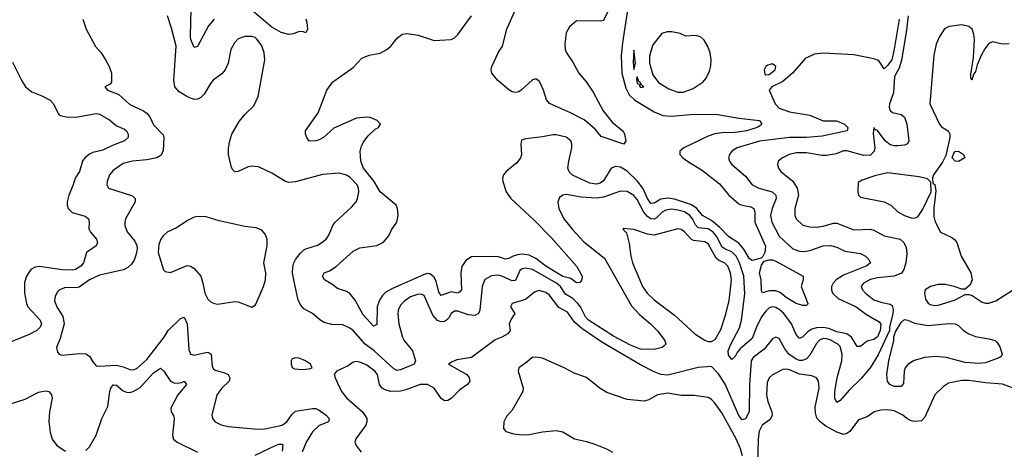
# Model space of a CAD drawing. Header units: inches. Extents: x 1954678 to 2060271, y 904822 to 1016299.
# Tile 378 of 403: x 2021778 to 2027601, y 1006288 to 1008826. Entities that reach past the tile are written whole.
import ezdxf

# ---------------------------------------------------------------- set-up
doc = ezdxf.new("R2010")
doc.units = ezdxf.units.IN
doc.header["$MEASUREMENT"] = 0
doc.layers.add('C0020', color=7, linetype='Continuous')

msp = doc.modelspace()

# ---------------------------------------------------------------- linework, layer by layer
at = {"layer": 'C0020', "color": 5}
for points, elevation in [([(2025263.9, 1008890), (2025230, 1008821.5), (2025210, 1008816.8), (2025070, 1008819.9), (2025030, 1008783.4), (2025009.5, 1008749.5), (2025001.6, 1008681.6), (2025004.5, 1008650), (2025011.3, 1008631.3), (2025050, 1008576), (2025084.6, 1008510), (2025130, 1008456.9), (2025170, 1008398), (2025227.9, 1008287.9), (2025281.7, 1008221.7), (2025347, 1008167), (2025355.5, 1008150), (2025362.6, 1008110), (2025350, 1008091.8), (2025216.7, 1008136.7), (2025180.3, 1008180.3), (2025115.2, 1008235.2), (2025036, 1008275.9), (2024910.3, 1008330.3), (2024893.1, 1008353.1), (2024876, 1008410), (2024857.8, 1008450), (2024850, 1008462.4), (2024830, 1008476.1), (2024810, 1008471.4), (2024742.7, 1008410), (2024730, 1008401), (2024710, 1008395.8), (2024690, 1008399.8), (2024670, 1008412.4), (2024604.2, 1008470), (2024570.8, 1008510), (2024566.8, 1008530), (2024570.4, 1008550), (2024610, 1008634.3), (2024632.7, 1008670), (2024658.3, 1008770), (2024755, 1008990)], 480), ([(2025381.9, 1008950), (2025341.9, 1008690), (2025334.4, 1008614.4), (2025339.6, 1008510), (2025361.7, 1008421.7), (2025382.5, 1008382.5), (2025415.7, 1008350), (2025530, 1008281.9), (2025580.6, 1008260.6), (2025630, 1008256), (2025770, 1008267.5), (2025906, 1008266), (2026030, 1008244.8), (2026153.4, 1008230), (2026167.2, 1008210), (2026157.9, 1008202.1), (2026139.5, 1008190), (2026075.8, 1008170), (2026010, 1008159.7), (2025930, 1008158.7), (2025888.3, 1008151.7), (2025850, 1008138.2), (2025706, 1008070), (2025682.3, 1008050), (2025682.3, 1008030), (2025699.6, 1008010), (2025726.2, 1007990), (2025815, 1007935), (2025916.6, 1007856.6), (2025971.1, 1007790), (2026030, 1007738.7), (2026050, 1007730.1), (2026101.1, 1007721.1), (2026119.7, 1007710), (2026126, 1007690), (2026125.8, 1007630), (2026187.5, 1007487.5), (2026185.1, 1007450), (2026172.7, 1007427.3), (2026161.9, 1007418.1), (2026110, 1007403.6), (2026093.4, 1007413.4), (2026061, 1007470), (2026030, 1007505.7), (2025970, 1007545.8), (2025918.8, 1007598.8), (2025870, 1007640.6), (2025814.9, 1007670), (2025781.7, 1007710), (2025750, 1007732.8), (2025650, 1007765), (2025610, 1007771.8), (2025570, 1007766.4), (2025530, 1007741.9), (2025510, 1007741.2), (2025490.6, 1007770.6), (2025462.1, 1007830), (2025430, 1007874.9), (2025370, 1007930.8), (2025330, 1007954.9), (2025301.3, 1007958.7), (2025276.1, 1007950), (2025230, 1007874.9), (2025210, 1007860.4), (2025190, 1007855.2), (2025150, 1007859.9), (2025047.3, 1007907.3), (2025026.8, 1007926.8), (2025020.5, 1007950), (2025024.9, 1007990), (2025043.9, 1008070), (2025043.7, 1008090), (2025037.4, 1008110), (2025010, 1008131.4), (2024950, 1008145.6), (2024930, 1008145.6), (2024870, 1008133.7), (2024770, 1008123), (2024746, 1008114), (2024740.9, 1008090), (2024745.5, 1008030), (2024739.5, 1008010), (2024718.7, 1007981.3), (2024654.9, 1007930), (2024638.9, 1007910), (2024633.4, 1007890), (2024634.6, 1007870), (2024654.3, 1007810), (2024682.6, 1007770), (2024821.4, 1007641.4), (2024920.1, 1007540.1), (2025071, 1007370), (2025103.8, 1007310), (2025103, 1007290), (2025090, 1007273.8), (2025070, 1007271.8), (2025036.6, 1007296.6), (2024990, 1007309.9), (2024890, 1007369.2), (2024830, 1007414.6), (2024790, 1007434.6), (2024750, 1007440.6), (2024722.1, 1007437.9), (2024696.5, 1007430), (2024670, 1007414.6), (2024650, 1007410.4), (2024610, 1007425.2), (2024590, 1007427), (2024450, 1007425.2), (2024415.9, 1007404.1), (2024392.8, 1007367.2), (2024386.2, 1007330), (2024390.1, 1007230), (2024381.8, 1007218.2), (2024370, 1007211), (2024330, 1007218.1), (2024270, 1007196.1), (2024255.8, 1007215.8), (2024240.4, 1007280.4), (2024227.8, 1007307.8), (2024204.3, 1007324.3), (2024190, 1007326.5), (2024170, 1007321.6), (2023982.1, 1007237.9), (2023944, 1007216), (2023923.4, 1007196.6), (2023905.1, 1007170), (2023893, 1007130), (2023890, 1007025.2), (2023870, 1007016.2), (2023810, 1007081.7), (2023762.9, 1007170), (2023730, 1007207.9), (2023710, 1007220.3), (2023657.7, 1007237.7), (2023630, 1007260.4), (2023580.5, 1007290), (2023569.6, 1007310), (2023579.3, 1007330), (2023610, 1007341.8), (2023650, 1007368.2), (2023750, 1007458.9), (2023790, 1007477.6), (2023890, 1007491.8), (2023930, 1007511.3), (2023962, 1007550), (2023976.3, 1007583.7), (2024008.4, 1007630), (2024016.8, 1007670), (2024012.8, 1007710), (2024003.8, 1007730), (2023910, 1007809), (2023873.8, 1007870), (2023810.4, 1007950), (2023795.2, 1007990), (2023791.6, 1008050), (2023799.3, 1008080.7), (2023812.8, 1008107.2), (2023839.4, 1008140.7), (2023880.9, 1008179.1), (2023899.6, 1008190), (2023911.5, 1008210), (2023891.5, 1008230), (2023850, 1008247.6), (2023830, 1008251), (2023770, 1008244.2), (2023635.1, 1008184.9), (2023574.9, 1008130), (2023550, 1008116.9), (2023529.7, 1008109.7), (2023490, 1008109.5), (2023476, 1008130), (2023467.6, 1008150), (2023468, 1008170), (2023543.2, 1008276.8), (2023594.4, 1008410), (2023630, 1008458.2), (2023750, 1008543.8), (2023801.1, 1008598.9), (2023843.9, 1008616.1), (2023910.5, 1008629.5), (2023949.6, 1008650), (2023972.6, 1008670), (2024010, 1008717), (2024039.5, 1008740.5), (2024070, 1008744.4), (2024134.2, 1008734.2), (2024230, 1008703.6), (2024330, 1008708.9), (2024350, 1008718.4), (2024370, 1008738), (2024450, 1008848.5)], 520), ([(2026978.3, 1008830), (2026950, 1008651.8), (2026935.1, 1008590), (2026910, 1008554.8), (2026890, 1008536.4), (2026860.9, 1008580.9), (2026850, 1008588), (2026830, 1008595.6), (2026710, 1008619.7), (2026531.8, 1008628.2), (2026478.2, 1008621.8), (2026422.7, 1008597.3), (2026350, 1008512.3), (2026290, 1008461.6), (2026226, 1008430), (2026210.6, 1008410), (2026244.7, 1008330), (2026270, 1008303.9), (2026330, 1008281.9), (2026450, 1008261.5), (2026530, 1008229.4), (2026608.2, 1008228.2), (2026623.5, 1008223.5), (2026655.5, 1008210), (2026670, 1008195.5), (2026674.4, 1008190), (2026670.6, 1008170), (2026522.8, 1008137.2), (2026430.1, 1008129.9), (2026330, 1008129.9), (2026152.1, 1008107.9), (2026021.6, 1008070), (2025990.3, 1008050), (2025974.9, 1008030), (2025970.3, 1008010), (2025976, 1007990), (2025990.3, 1007970), (2026070, 1007900.8), (2026110.1, 1007850.1), (2026148.5, 1007830), (2026228.8, 1007810), (2026250.1, 1007790.1), (2026251.9, 1007770), (2026227.1, 1007710), (2026217.5, 1007670), (2026226, 1007630), (2026270, 1007546.5), (2026350, 1007472.1), (2026390, 1007458), (2026417, 1007457), (2026450, 1007462.9), (2026530, 1007490.1), (2026572.1, 1007492.1), (2026610, 1007482.5), (2026658.1, 1007458.1), (2026750, 1007444.4), (2026779.1, 1007430), (2026800.2, 1007410), (2026808.8, 1007390), (2026788.5, 1007371.5), (2026650, 1007317.3), (2026606.3, 1007290), (2026588, 1007270), (2026579, 1007250), (2026577.8, 1007230), (2026585.2, 1007210), (2026619.1, 1007179.1), (2026725, 1007130), (2026784.7, 1007084.7), (2026860.9, 1007040.9), (2026870, 1007026.8), (2026866.4, 1006990), (2026850, 1006951.8), (2026830, 1006936.2), (2026790, 1006927.7), (2026750, 1006895.3), (2026730, 1006895.8), (2026696.7, 1006950), (2026670, 1006969.4), (2026610, 1006982.8), (2026562.2, 1007002.2), (2026530, 1007007.5), (2026490, 1007004.9), (2026462.7, 1006997.3), (2026438.7, 1006981.3), (2026410, 1006951.5), (2026390, 1006943.5), (2026370, 1006967.1), (2026341.5, 1007030), (2026297.1, 1007090), (2026270, 1007114.8), (2026250, 1007125.8), (2026230, 1007129.9), (2026210, 1007122.8), (2026190, 1007103.8), (2026165.5, 1007070), (2026135, 1007010), (2026110, 1006943), (2026038.9, 1006881.1), (2026020.5, 1006859.5), (2026010, 1006836.3), (2025990, 1006818.9), (2025970, 1006844.2), (2025968.6, 1006870), (2025982.9, 1006910), (2026034.8, 1007005.2), (2026046.7, 1007050), (2026065.8, 1007205.8), (2026059.9, 1007310), (2026035.5, 1007390), (2026015.4, 1007430), (2025990, 1007455.3), (2025950, 1007470.3), (2025930, 1007485.2), (2025901.7, 1007541.7), (2025879.9, 1007570), (2025850, 1007590.9), (2025790, 1007597.4), (2025774, 1007614), (2025756.5, 1007650), (2025740.4, 1007670), (2025710, 1007690.3), (2025670, 1007700.8), (2025630, 1007706.6), (2025598.6, 1007701.4), (2025578, 1007690), (2025543.8, 1007656.2), (2025530, 1007648.6), (2025510, 1007649.5), (2025490, 1007663.1), (2025468.3, 1007688.3), (2025430, 1007763.7), (2025410, 1007788.5), (2025370, 1007811.2), (2025330, 1007813.7), (2025230, 1007777.6), (2025190, 1007772.1), (2025097.4, 1007777.4), (2025010, 1007794.3), (2024990.3, 1007789.7), (2024970, 1007775.1), (2024961.1, 1007750), (2024966.5, 1007710), (2024995.8, 1007650), (2025046.7, 1007586.7), (2025114.3, 1007514.3), (2025237, 1007417), (2025396, 1007136), (2025443.5, 1007083.5), (2025508.1, 1007030), (2025548.8, 1006988.8), (2025593.4, 1006930), (2025598.4, 1006910), (2025590, 1006899.5), (2025577.3, 1006890), (2025530, 1006877), (2025450, 1006879.6), (2025390, 1006903.2), (2025290, 1006955.9), (2025141.2, 1007050), (2025123.5, 1007070), (2025094.5, 1007130), (2025078.2, 1007150), (2025050, 1007178.1), (2025005.2, 1007205.2), (2024975.6, 1007250), (2024953.5, 1007270), (2024810, 1007349.4), (2024770, 1007358.8), (2024750, 1007354.9), (2024735.9, 1007344.1), (2024710, 1007285.8), (2024690, 1007283.9), (2024630, 1007310.4), (2024603.4, 1007316.6), (2024567.3, 1007312.7), (2024528.3, 1007291.7), (2024513.2, 1007250), (2024499.2, 1007110), (2024492.1, 1007090), (2024470, 1007078.7), (2024430, 1007081.6), (2024370, 1007103.6), (2024350, 1007105), (2024330, 1007090.8), (2024315.9, 1007064.1), (2024303, 1007050), (2024290, 1007043.1), (2024270, 1007041.8), (2024249.1, 1007049.1), (2024220.4, 1007080.4), (2024170, 1007196.2), (2024150, 1007204.9), (2024130, 1007203.2), (2024090, 1007187.8), (2024054.9, 1007165.1), (2024030, 1007140.4), (2024017.1, 1007110), (2024014.6, 1007085.4), (2024020.7, 1007030), (2024041.8, 1006950), (2024052.1, 1006930), (2024100.1, 1006870), (2024118.4, 1006810), (2024110.4, 1006790), (2024030, 1006756.5), (2024010, 1006753.6), (2023990, 1006763.7), (2023874.5, 1006870), (2023820.2, 1006910), (2023750, 1006989.1), (2023730, 1007004.1), (2023690, 1007023.2), (2023624.9, 1007024.9), (2023577.9, 1007037.9), (2023553.2, 1007053.2), (2023510, 1007090.9), (2023458.1, 1007118.2), (2023440.5, 1007140.5), (2023425.8, 1007170), (2023398.4, 1007290), (2023392.3, 1007330), (2023393, 1007367), (2023398.9, 1007390), (2023410, 1007409.1), (2023435.9, 1007444.1), (2023456.4, 1007463.6), (2023470, 1007472), (2023544.4, 1007495.6), (2023589.9, 1007530.1), (2023605.9, 1007554.1), (2023629.8, 1007610), (2023644.5, 1007630), (2023740.6, 1007719.4), (2023767.3, 1007750), (2023776.1, 1007770), (2023784.4, 1007810), (2023782.3, 1007830), (2023773.7, 1007850), (2023730, 1007896.8), (2023710, 1007908.6), (2023670, 1007919.2), (2023569.3, 1007910.7), (2023410, 1007868.7), (2023370, 1007864.2), (2023350, 1007871.2), (2023270, 1007920.4), (2023190, 1007956.9), (2023150, 1007960.4), (2023130, 1007956), (2023069.7, 1007929.7), (2023050, 1007927.8), (2023038.5, 1007938.5), (2023030, 1007953.2), (2023013.3, 1008030), (2023013.3, 1008070), (2023020.4, 1008110), (2023032.4, 1008150), (2023075.3, 1008224.7), (2023111.1, 1008268.9), (2023162, 1008318), (2023187.5, 1008372.5), (2023227, 1008590), (2023224.4, 1008630), (2023210, 1008671.2), (2023182.6, 1008710), (2023170, 1008721), (2023150, 1008727.2), (2023110, 1008728), (2023070, 1008713), (2023048.7, 1008690), (2023027, 1008650), (2023011.5, 1008570), (2022994, 1008530), (2022972.8, 1008507.2), (2022922.3, 1008470), (2022906, 1008450), (2022870, 1008387), (2022850, 1008367), (2022830, 1008356.2), (2022810, 1008355.6), (2022770, 1008371), (2022720.4, 1008400.4), (2022696.4, 1008430), (2022689, 1008469), (2022702.5, 1008670), (2022676.1, 1008776.1), (2022652, 1008850)], 540), ([(2022928.1, 1008830), (2022895.3, 1008790), (2022830, 1008667.3), (2022810, 1008662), (2022790.9, 1008710), (2022788, 1008730), (2022792.2, 1008892.2)], 520), ([(2023470, 1008831), (2023477.1, 1008810), (2023480.7, 1008770), (2023470, 1008749), (2023455.5, 1008755.5), (2023430, 1008757), (2023397.6, 1008742.4), (2023370, 1008739.8), (2023324.5, 1008750), (2023270, 1008781.4), (2023156.8, 1008876.8)], 520), ([(2027031.2, 1008850), (2027020.9, 1008750), (2026993.6, 1008586.4), (2026979.4, 1008540.6), (2026951.8, 1008490), (2026945.2, 1008394.8), (2026921.7, 1008330), (2026920.2, 1008310), (2026926, 1008290), (2026938.5, 1008278.5), (2026990, 1008266.4), (2027010.3, 1008250), (2027023.7, 1008210), (2027033.8, 1008126.2), (2027035.3, 1008110), (2027027.4, 1008092.6), (2027010, 1008085.5), (2026970, 1008080.5), (2026950, 1008080.2), (2026926.5, 1008086.5), (2026895.2, 1008110), (2026850, 1008171.1), (2026837.7, 1008177.7), (2026830, 1008189.3), (2026826, 1008154), (2026834.5, 1008070), (2026830.7, 1008049.3), (2026810, 1008026.3), (2026770, 1008023.2), (2026670, 1008052.1), (2026650, 1008050.5), (2026605.8, 1008034.2), (2026550, 1008023), (2026523.1, 1008023.1), (2026430, 1008039.9), (2026370, 1008039.8), (2026328, 1008030), (2026288, 1008010), (2026263.8, 1007990), (2026258.4, 1007970), (2026264.9, 1007950), (2026279.5, 1007930), (2026350, 1007871.6), (2026375, 1007830), (2026382.9, 1007790), (2026361.8, 1007710), (2026361.8, 1007670), (2026370.3, 1007650), (2026410, 1007612.8), (2026450, 1007601.8), (2026490, 1007600.2), (2026530, 1007606), (2026590, 1007624.5), (2026610, 1007623.6), (2026710, 1007584.4), (2026810, 1007588.8), (2026830, 1007583.5), (2026890, 1007549.4), (2026983.8, 1007530), (2027007, 1007510), (2027019.8, 1007479.8), (2027023.4, 1007443.4), (2027017.7, 1007390), (2027007.3, 1007350), (2026992.2, 1007327.8), (2026950, 1007310.6), (2026850, 1007300.6), (2026809, 1007291), (2026767.2, 1007270), (2026755, 1007250), (2026761.5, 1007230), (2026778.9, 1007210), (2026830, 1007170.8), (2026870, 1007156.8), (2026926.3, 1007146.3), (2026936.7, 1007136.7), (2026942.5, 1007110), (2026940.8, 1007090), (2026921.8, 1007010), (2026922.5, 1006990), (2026854.6, 1006845.4), (2026807, 1006770), (2026753.9, 1006706.1), (2026683.1, 1006636.9), (2026630, 1006576.8), (2026610, 1006563.6), (2026598.5, 1006590), (2026597.9, 1006630), (2026611.8, 1006710), (2026639, 1006810), (2026642.7, 1006850), (2026630, 1006895.2), (2026615.8, 1006910), (2026570, 1006934.3), (2026550, 1006941), (2026530, 1006941.6), (2026507.8, 1006932.2), (2026490, 1006912.3), (2026450, 1006844.1), (2026430, 1006823.4), (2026407, 1006813), (2026390, 1006813.5), (2026370, 1006820.9), (2026326.7, 1006850), (2026301.9, 1006881.9), (2026270, 1006943.1), (2026250, 1006951.1), (2026230, 1006939.7), (2026179.9, 1006880.1), (2026114.5, 1006830), (2026104.2, 1006810), (2026093.5, 1006670), (2026092.4, 1006510), (2026070, 1006467.2), (2026050, 1006461.7), (2026030, 1006488.5), (2025950, 1006671.9), (2025910, 1006733.5), (2025870, 1006777), (2025790, 1006770.8), (2025610, 1006726.7), (2025570, 1006729.9), (2025530, 1006746.2), (2025450, 1006787.6), (2025220.2, 1006920.2), (2025101.6, 1007001.6), (2025059.3, 1007039.3), (2025017.9, 1007097.9), (2024966.3, 1007126.3), (2024910, 1007199.8), (2024890, 1007214.7), (2024850, 1007225.8), (2024822.8, 1007217.2), (2024770, 1007172.1), (2024690.7, 1007150), (2024680.7, 1007130), (2024706.8, 1007090), (2024683.9, 1007056.1), (2024672.7, 1007030), (2024678, 1006990), (2024665.5, 1006970), (2024630, 1006949.8), (2024590, 1006935.6), (2024449.1, 1006830.9), (2024363.7, 1006816.3), (2024334.8, 1006805.2), (2024314.4, 1006790), (2024422.3, 1006730), (2024436, 1006710), (2024440.3, 1006690), (2024427.2, 1006670), (2024381.7, 1006638.3), (2024330, 1006588.7), (2024310, 1006575.6), (2024290, 1006574), (2024270, 1006588), (2024229.7, 1006650), (2024190, 1006670.7), (2024147.3, 1006670), (2024061.7, 1006638.3), (2024030, 1006630.9), (2023970, 1006629.9), (2023938.7, 1006638.7), (2023920.9, 1006650), (2023906.6, 1006670), (2023893.3, 1006730), (2023877.6, 1006750), (2023830, 1006785.1), (2023790, 1006802.6), (2023770, 1006806), (2023750, 1006802), (2023719.9, 1006780.1), (2023650.9, 1006749.1), (2023638, 1006730), (2023642.8, 1006710), (2023680.4, 1006630), (2023710, 1006592.7), (2023807.4, 1006507.4), (2023830.2, 1006470), (2023831.8, 1006450), (2023825.4, 1006430), (2023766.7, 1006350), (2023760.4, 1006330), (2023768, 1006310), (2023798.4, 1006270)], 560), ([(2022152.4, 1008830), (2022172, 1008770), (2022227.2, 1008667.2), (2022259.3, 1008630), (2022284.9, 1008590), (2022307.3, 1008550), (2022320.7, 1008510), (2022322, 1008458), (2022314, 1008446), (2022282, 1008430), (2022298, 1008410), (2022363.9, 1008383.9), (2022430, 1008324.6), (2022510, 1008287.9), (2022532.8, 1008272.8), (2022549.4, 1008249.4), (2022570, 1008204.2), (2022626.4, 1008146.4), (2022630.2, 1008130), (2022626.5, 1008053.5), (2022615, 1008025), (2022590.1, 1008009.9), (2022530, 1007997.4), (2022444.7, 1007990), (2022390, 1007977.4), (2022330, 1007935.8), (2022309.4, 1007910.6), (2022294.9, 1007870), (2022294.3, 1007850), (2022304.2, 1007830), (2022446, 1007786), (2022460.5, 1007770), (2022461.3, 1007750), (2022403.6, 1007650), (2022399.6, 1007630), (2022400.2, 1007610), (2022413, 1007573), (2022458.6, 1007518.6), (2022471.4, 1007491.4), (2022473.3, 1007470), (2022465.9, 1007434.1), (2022454.5, 1007405.5), (2022438.5, 1007381.5), (2022417.6, 1007362.4), (2022392.1, 1007347.9), (2022250, 1007316.5), (2022190, 1007289), (2022130, 1007246), (2022110, 1007242.2), (2022050, 1007243.1), (2022012.7, 1007230), (2022001.4, 1007218.6), (2021987.5, 1007192.5), (2021984.6, 1007164.6), (2021997.3, 1007130), (2022032.4, 1007072.4), (2022040.9, 1007030), (2022017.5, 1006942.5), (2021996.3, 1006890), (2022001.6, 1006861.6), (2022011.3, 1006850), (2022030, 1006843.8), (2022130, 1006854.3), (2022170, 1006851.7), (2022190, 1006837.6), (2022210, 1006803.8), (2022230, 1006782), (2022250, 1006778.3), (2022350, 1006785.1), (2022390, 1006776), (2022430, 1006758.9), (2022450, 1006757.4), (2022470, 1006765.7), (2022530, 1006819.4), (2022631.8, 1006950), (2022656.8, 1006990), (2022730, 1007061.3), (2022750, 1007068.2), (2022767.9, 1007030), (2022777.5, 1006877.5), (2022788.7, 1006850), (2022810, 1006843.6), (2022870, 1006858), (2022890, 1006861.3), (2022898, 1006858), (2022910.3, 1006850), (2022916.9, 1006776.9), (2022923.4, 1006763.4), (2022934.5, 1006754.5), (2022990, 1006740.2), (2023010, 1006730.2), (2023021.3, 1006710), (2023017.3, 1006690), (2022974.3, 1006650), (2022944.6, 1006610), (2022915.3, 1006490), (2022917.6, 1006470), (2022933.4, 1006450), (2022970, 1006433.1), (2023010, 1006421.7), (2023185.9, 1006405.9), (2023228.2, 1006408.2), (2023330, 1006429.5), (2023357, 1006450), (2023390, 1006496.2), (2023410, 1006512.6), (2023510, 1006529.5), (2023530, 1006529.4), (2023543.5, 1006523.5), (2023590.2, 1006490), (2023608.8, 1006470), (2023603.8, 1006450), (2023550, 1006428.5), (2023509.1, 1006390.9), (2023472.8, 1006330), (2023447.9, 1006270)], 540), ([(2027630, 1008683.5), (2027590, 1008682.5), (2027530, 1008696.5), (2027510, 1008686.1), (2027485, 1008655), (2027464.4, 1008615.6), (2027440.5, 1008559.5), (2027430, 1008519.7), (2027417.8, 1008502.2), (2027409.5, 1008469.5), (2027402.8, 1008482.8), (2027403.3, 1008503.3), (2027417.7, 1008602.3), (2027424, 1008710), (2027421, 1008741), (2027410, 1008771.1), (2027390, 1008786.2), (2027350, 1008795.3), (2027274.1, 1008785.9), (2027247.7, 1008772.3), (2027216.1, 1008723.9), (2027198.6, 1008681.4), (2027183, 1008617), (2027159.3, 1008330), (2027216.5, 1008210), (2027230, 1008193.4), (2027269.3, 1008169.3), (2027278.5, 1008150), (2027278.8, 1008130), (2027255.5, 1008024.5), (2027235.4, 1007984.6), (2027182.8, 1007910), (2027176, 1007890), (2027178, 1007858), (2027190, 1007852), (2027195.3, 1007815.3), (2027183.2, 1007710), (2027183, 1007663), (2027191.6, 1007631.6), (2027223.8, 1007570), (2027290, 1007539), (2027307, 1007527), (2027320.2, 1007510), (2027345.7, 1007430), (2027403.5, 1007330), (2027411.1, 1007290), (2027399.5, 1007260.5), (2027370, 1007234), (2027350, 1007233.3), (2027303.7, 1007250), (2027250, 1007261.2), (2027210, 1007261.1), (2027164.4, 1007250), (2027131.8, 1007230), (2027129.2, 1007210), (2027135.5, 1007175.5), (2027150, 1007150.4), (2027163.1, 1007143.1), (2027190, 1007137.6), (2027210, 1007139.2), (2027306, 1007170), (2027370, 1007202), (2027390, 1007201.6), (2027410, 1007195.8), (2027470, 1007158), (2027490, 1007151.3), (2027510, 1007151.3), (2027550, 1007164.2), (2027650, 1007228.9)], 580), ([(2021735.1, 1008575.1), (2021790, 1008464.9), (2021812.9, 1008430), (2021850, 1008400.5), (2021910, 1008376.6), (2021957.6, 1008350), (2021977.5, 1008330), (2022008.1, 1008268.1), (2022019.5, 1008259.5), (2022052.1, 1008252.1), (2022110, 1008251.2), (2022230, 1008272.6), (2022250, 1008269), (2022310, 1008233.8), (2022350, 1008200.1), (2022398.8, 1008178.8), (2022410.2, 1008170), (2022420.2, 1008150), (2022418.9, 1008130), (2022398, 1008110), (2022330, 1008084.9), (2022270, 1008055.5), (2022210, 1008040.9), (2022190, 1008031.4), (2022164.2, 1008010), (2022150.1, 1007990), (2022131.1, 1007928.9), (2022105.4, 1007890), (2022094.7, 1007850), (2022067.9, 1007790), (2022058, 1007750), (2022058.6, 1007730), (2022065.5, 1007710), (2022087.6, 1007687.6), (2022165, 1007665), (2022184.4, 1007650), (2022189.3, 1007630), (2022186.6, 1007590), (2022196.3, 1007570), (2022232.7, 1007530), (2022237.7, 1007510), (2022230.3, 1007490), (2022174, 1007450), (2022154.8, 1007390), (2022139.1, 1007370), (2022109, 1007351), (2022090, 1007346.5), (2022030, 1007347.8), (2021892.7, 1007367.3), (2021870, 1007363.7), (2021844.9, 1007350), (2021817.6, 1007310), (2021805.7, 1007274.3), (2021806.7, 1007213.3), (2021818.8, 1007150), (2021826.8, 1007130), (2021899.8, 1007050), (2021907.9, 1007030), (2021900.2, 1007010), (2021878.6, 1006990), (2021833.8, 1006966.2), (2021648.2, 1006891.8)], 520), ([(2026052.6, 1006250), (2026041.2, 1006290), (2026015.5, 1006350), (2025930, 1006503.7), (2025890, 1006559.3), (2025870, 1006581.8), (2025850, 1006594.8), (2025766.5, 1006606.5), (2025690, 1006606.5), (2025610, 1006618.7), (2025550, 1006609.4), (2025499.5, 1006580.5), (2025470, 1006571.6), (2025370, 1006582), (2025250, 1006623.5), (2025210, 1006647.2), (2025130, 1006711.6), (2025057.5, 1006737.5), (2024997.6, 1006770), (2024870, 1006825.8), (2024830, 1006832.7), (2024809.2, 1006830.8), (2024778, 1006802), (2024730.4, 1006770), (2024725.3, 1006750), (2024755.3, 1006650), (2024754, 1006630), (2024690, 1006519), (2024657.5, 1006482.5), (2024642, 1006450), (2024639.1, 1006410), (2024653.5, 1006393.5), (2024698.8, 1006378.8), (2024750, 1006374), (2024790, 1006375.2), (2024870, 1006391.7), (2024950, 1006399.5), (2024990, 1006391.7), (2025059.1, 1006350), (2025130, 1006334.5), (2025178.5, 1006318.5), (2025248.2, 1006290), (2025283.8, 1006270)], 580), ([(2022170, 1006281.3), (2022190, 1006301.5), (2022230, 1006371.7), (2022264.6, 1006470), (2022298.6, 1006541.4), (2022310.9, 1006630), (2022317.4, 1006650), (2022330, 1006668.4), (2022350, 1006667.8), (2022390, 1006634.3), (2022410, 1006625.3), (2022430, 1006624), (2022450, 1006629.1), (2022490, 1006653.2), (2022570, 1006739.1), (2022610, 1006766.5), (2022630, 1006750.4), (2022670.1, 1006690.1), (2022690, 1006680.8), (2022710, 1006679.2), (2022737.2, 1006682.8), (2022750.8, 1006690), (2022764.2, 1006670), (2022713.7, 1006610), (2022671.5, 1006530), (2022673.4, 1006510), (2022687.3, 1006487.3), (2022691, 1006470), (2022681.5, 1006370), (2022687, 1006347), (2022709.2, 1006329.2), (2022830.3, 1006270)], 520), ([(2027670, 1006642.4), (2027590, 1006673.3), (2027490, 1006680.1), (2027390, 1006695.2), (2027350, 1006694.4), (2027270, 1006678.5), (2027240.9, 1006659.1), (2027189.4, 1006610.6), (2027130, 1006477), (2027110, 1006456.9), (2027070, 1006452.8), (2027050, 1006456.8), (2027024.2, 1006470), (2026999.6, 1006490), (2026950, 1006514.2), (2026910, 1006520.5), (2026870, 1006519.2), (2026831.7, 1006508.3), (2026790, 1006480.7), (2026738, 1006462), (2026687.2, 1006392.8), (2026670, 1006380.4), (2026650, 1006375.5), (2026610, 1006388.2), (2026545, 1006425), (2026510.7, 1006450.7), (2026492.8, 1006472.8), (2026483.1, 1006503.1), (2026482.5, 1006537.5), (2026506.6, 1006650), (2026501.1, 1006690), (2026490.5, 1006710.5), (2026462.4, 1006722.4), (2026390, 1006732.5), (2026330, 1006756.6), (2026310, 1006761.2), (2026290, 1006759.4), (2026230, 1006728.4), (2026210.2, 1006709.8), (2026198.3, 1006681.7), (2026194.2, 1006610), (2026202.2, 1006570), (2026225, 1006510), (2026228.1, 1006490), (2026215.7, 1006464.3), (2026168.9, 1006430), (2026150, 1006394.3), (2026144.2, 1006350), (2026141.5, 1006178.5)], 580), ([(2021730, 1006557.6), (2021810, 1006584.6), (2021890, 1006625.3), (2021930, 1006633.7), (2021950.2, 1006630.2), (2021966.3, 1006610), (2021970.2, 1006590), (2021954.2, 1006510), (2021951.2, 1006451.2), (2021958, 1006390), (2021970, 1006348.2), (2021998, 1006310), (2022050, 1006276.5)], 520), ([(2023170, 1006253.2), (2023291.2, 1006311.2), (2023310, 1006318), (2023330, 1006317.6), (2023333.6, 1006313.6), (2023330, 1006276.2)], 520)]:
    msp.add_lwpolyline(points, dxfattribs=dict(at, elevation=elevation))
for points, elevation in [([(2025634.5, 1008754.5), (2025606.2, 1008753.8), (2025575.8, 1008744.2), (2025522.5, 1008677.5), (2025507.4, 1008632.6), (2025502.6, 1008610), (2025502.6, 1008570), (2025521.3, 1008501.3), (2025555.3, 1008455.3), (2025617, 1008417), (2025670, 1008397.8), (2025701, 1008399), (2025730, 1008408.7), (2025760.1, 1008419.9), (2025820.5, 1008459.5), (2025838.5, 1008481.5), (2025858, 1008522), (2025866, 1008554), (2025867.3, 1008590), (2025862, 1008630), (2025848, 1008668), (2025825.6, 1008705.6), (2025804.2, 1008724.2), (2025790, 1008728.4), (2025770, 1008732.3), (2025718, 1008730), (2025684.5, 1008744.5)], 540), ([(2025410, 1008646), (2025406.5, 1008573.5), (2025410, 1008532), (2025419.3, 1008570)], 540), ([(2026230, 1008565.2), (2026202, 1008558), (2026191, 1008550), (2026180.7, 1008530), (2026184.5, 1008504.5), (2026190, 1008501), (2026210, 1008502.8), (2026245.2, 1008530), (2026249, 1008550)], 540), ([(2025430, 1008488), (2025426, 1008474), (2025429.2, 1008450), (2025446, 1008446), (2025444, 1008436), (2025450, 1008425.5), (2025468, 1008430), (2025457.2, 1008437.2), (2025450, 1008454), (2025440.2, 1008460.2)], 540), ([(2027330, 1007989.1), (2027309.4, 1007990), (2027291.3, 1008010), (2027301.6, 1008038.4), (2027310, 1008046.7), (2027330, 1008050.3), (2027359, 1008030), (2027367, 1008010)], 580), ([(2026910, 1007920.6), (2026835.4, 1007904.6), (2026760.9, 1007879.1), (2026736, 1007864), (2026734, 1007810), (2026739.3, 1007790), (2026750, 1007778), (2026890, 1007750.3), (2026930, 1007730.3), (2026971.2, 1007691.2), (2027010.5, 1007670), (2027050, 1007656.2), (2027070, 1007654.4), (2027090, 1007660.9), (2027117.7, 1007702.3), (2027167.8, 1007810), (2027166.3, 1007866.3), (2027145.6, 1007885.6), (2027097.5, 1007897.5)], 580), ([(2022830, 1007663.7), (2022810, 1007659.3), (2022770, 1007639.6), (2022710, 1007598.3), (2022650, 1007571.3), (2022627.2, 1007550), (2022613.1, 1007530), (2022601.4, 1007498.6), (2022597.3, 1007450), (2022628.9, 1007348.9), (2022638.5, 1007338.5), (2022670, 1007332.7), (2022759, 1007370), (2022770, 1007373.4), (2022790, 1007370.3), (2022810, 1007356.4), (2022848.4, 1007310), (2022861.7, 1007270), (2022872.9, 1007210), (2022890, 1007175.5), (2022910, 1007158), (2022930, 1007148.9), (2022950, 1007146), (2023050, 1007160.5), (2023070, 1007159.3), (2023150, 1007128), (2023170, 1007138.8), (2023174.3, 1007145.7), (2023219.5, 1007250), (2023231.6, 1007290), (2023233.6, 1007330), (2023221.6, 1007390), (2023241.6, 1007490), (2023240.7, 1007530), (2023230, 1007559), (2023210, 1007582.7), (2023175.9, 1007595.9), (2023110, 1007603.6), (2022957.5, 1007637.5), (2022881.5, 1007661.5)], 560), ([(2025347.5, 1007592.5), (2025344.7, 1007590), (2025350, 1007582), (2025366.8, 1007566.8), (2025383.2, 1007503.2), (2025392.1, 1007430), (2025402.6, 1007390), (2025461.6, 1007250), (2025488.1, 1007210), (2025530, 1007170.2), (2025650, 1007080.6), (2025770, 1006970.2), (2025830, 1006932.8), (2025850, 1006924.4), (2025870, 1006924.4), (2025890, 1006937.6), (2025924.3, 1006995.7), (2025954.3, 1007085.7), (2025973.7, 1007166.3), (2025987.3, 1007290), (2025981.1, 1007330), (2025965.7, 1007370), (2025947.8, 1007387.8), (2025910, 1007405.5), (2025896.6, 1007416.6), (2025850, 1007502), (2025830, 1007513.8), (2025762.5, 1007522.5), (2025749.1, 1007530), (2025710, 1007573.3), (2025690, 1007587.1), (2025670, 1007589.8), (2025530, 1007553.8), (2025490, 1007558.5), (2025410, 1007587)], 560), ([(2026430, 1007137.2), (2026410, 1007137.4), (2026370, 1007149.8), (2026310, 1007184.7), (2026274.3, 1007214.3), (2026250, 1007225), (2026210, 1007223.6), (2026170, 1007212), (2026164.5, 1007224.5), (2026163.2, 1007290), (2026153.6, 1007330), (2026164.2, 1007375.8), (2026180.7, 1007399.3), (2026210, 1007406.9), (2026230, 1007406.8), (2026250, 1007400.4), (2026410.2, 1007310.2), (2026410.3, 1007290), (2026398.9, 1007250), (2026438, 1007150), (2026437.1, 1007142.9)], 520), ([(2027150, 1007019.9), (2027271.8, 1007031.8), (2027310.1, 1007030.1), (2027330, 1007019.1), (2027360.2, 1006990), (2027390, 1006969.3), (2027430, 1006953.8), (2027510, 1006941.5), (2027546.8, 1006930), (2027559.3, 1006919.3), (2027573.8, 1006893.8), (2027588.4, 1006850), (2027582.8, 1006837.2), (2027574.8, 1006830), (2027490, 1006799.4), (2027450, 1006795.4), (2027370, 1006801.4), (2027257, 1006830), (2027196, 1006836), (2027130, 1006831.1), (2027067.3, 1006812.7), (2027032.2, 1006790), (2027015.2, 1006770), (2027008.6, 1006750), (2027004.1, 1006675.9), (2026990, 1006658.3), (2026950, 1006659.8), (2026924.4, 1006670), (2026909.5, 1006689.5), (2026906.8, 1006730), (2026917.6, 1006810), (2026947.5, 1006930), (2026946.7, 1006953.3), (2026957.4, 1006982.6), (2026990, 1007036.3), (2027010, 1007054), (2027030, 1007050.9), (2027070, 1007033)], 560), ([(2023410, 1006829.2), (2023390, 1006822), (2023382.8, 1006810), (2023382.8, 1006790), (2023390, 1006772), (2023403.4, 1006763.4), (2023450, 1006758.8), (2023490, 1006764), (2023508, 1006770), (2023498, 1006790), (2023468.7, 1006810), (2023430, 1006826)], 560)]:
    msp.add_lwpolyline(points, close=True, dxfattribs=dict(at, elevation=elevation))

doc.saveas('drawing.dxf')
